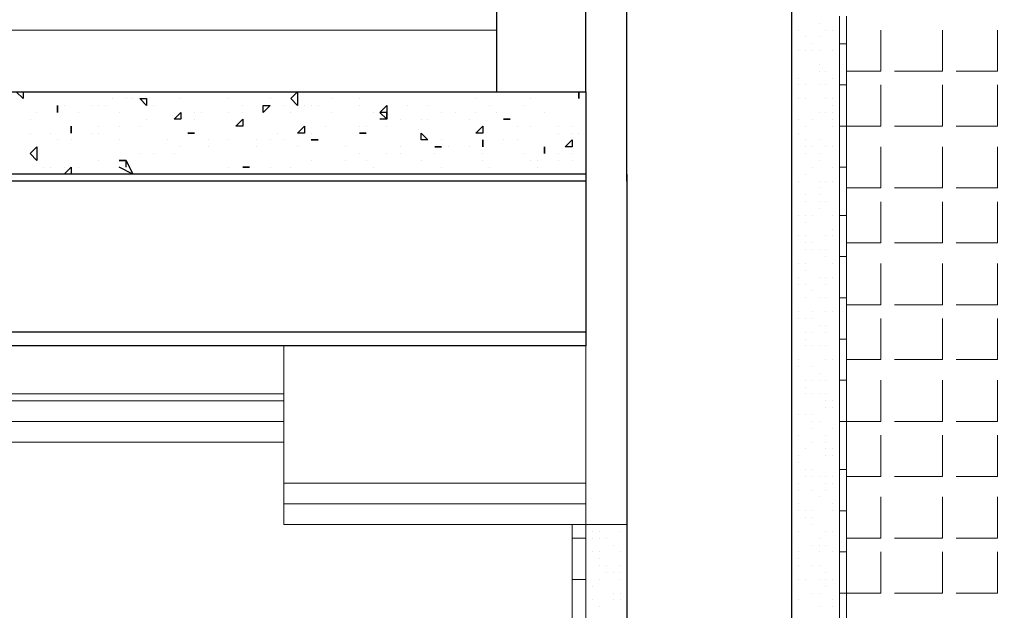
# Model space of a CAD drawing. Header units: metres. Extents: x 5.7 to 89.8, y 4 to 63.5.
# Tile 302 of 475: x 43.4 to 44.8, y 34.4 to 35.2. Entities that reach past the tile are written whole.
import ezdxf

# ---------------------------------------------------------------- set-up
doc = ezdxf.new("R2010")
doc.units = ezdxf.units.M
doc.header["$MEASUREMENT"] = 0
for name, color, linetype in [('PDF17_beam-A', 7, 'Continuous'), ('PDF17_hatch', 7, 'Continuous'), ('PDF17_hatch-borshi', 7, 'Continuous'), ('PDF17_hatch-plan', 7, 'Continuous'), ('PDF17_kaff', 7, 'Continuous'), ('PDF17_Layer1', 7, 'Continuous'), ('PDF17_wall', 7, 'Continuous')]:
    doc.layers.add(name, color=color, linetype=linetype)

msp = doc.modelspace()

# ---------------------------------------------------------------- linework, layer by layer
at = {"layer": 'PDF17_beam-A', "lineweight": 25}
for points in [[(44.2297, 35.0158), (44.2297, 34.7751), (39.4044, 34.7751)], [(44.2297, 35.0062), (39.4044, 35.0062)], [(44.2297, 34.7943), (39.4044, 34.7943)]]:
    msp.add_lwpolyline(points, dxfattribs=at)
at = {"layer": 'PDF17_hatch', "lineweight": 25}
for points in [[(43.4399, 35.1314), (43.4399, 35.1218), (43.4303, 35.1314)], [(43.6133, 35.1218), (43.6133, 35.1121), (43.6037, 35.1218)], [(43.8252, 35.1121), (43.8155, 35.1218), (43.8252, 35.1314)], [(44.22, 35.1314), (44.22, 35.1218)], [(43.4881, 35.1121), (43.4881, 35.1025)], [(43.7866, 35.1121), (43.777, 35.1025), (43.777, 35.1121)], [(43.6614, 35.1025), (43.6614, 35.0929), (43.6518, 35.0929)], [(43.7481, 35.0929), (43.7481, 35.0833), (43.7385, 35.0833)], [(44.1237, 35.0929), (44.1141, 35.0929)], [(43.5073, 35.0833), (43.5073, 35.0736)], [(43.8348, 35.0833), (43.8348, 35.0736), (43.8252, 35.0736)], [(44.0852, 35.0736), (44.0756, 35.0736), (44.0852, 35.0833)], [(43.6807, 35.0736), (43.6711, 35.0736)], [(43.8541, 35.064), (43.8444, 35.064)], [(43.9215, 35.0736), (43.9119, 35.0736)], [(43.9985, 35.0736), (44.0082, 35.064), (43.9985, 35.064)], [(44.0852, 35.064), (44.0852, 35.0544)], [(44.2104, 35.0544), (44.2008, 35.0544), (44.2104, 35.064)], [(43.4592, 35.0351), (43.4496, 35.0447), (43.4592, 35.0544)], [(44.0274, 35.0544), (44.0178, 35.0544)], [(44.1719, 35.0544), (44.1719, 35.0447)], [(43.5073, 35.0255), (43.5073, 35.0158), (43.4977, 35.0158)], [(43.5844, 35.0351), (43.5748, 35.0351)], [(43.7578, 35.0255), (43.7481, 35.0255)]]:
    msp.add_lwpolyline(points, close=True, dxfattribs=at)
for points in [[(43.4688, 35.1314), (43.4688, 35.1314)], [(43.5362, 35.1314), (43.5362, 35.1314)], [(43.5651, 35.1218), (43.5651, 35.1218)], [(43.5844, 35.1218), (43.5844, 35.1218)], [(43.594, 35.1218), (43.594, 35.1218)], [(43.6037, 35.1218), (43.6037, 35.1218)], [(43.6133, 35.1218), (43.6133, 35.1218)], [(43.6518, 35.1314), (43.6518, 35.1314)], [(43.6614, 35.1218), (43.6614, 35.1218)], [(43.6711, 35.1314), (43.6711, 35.1314)], [(43.7289, 35.1218), (43.7289, 35.1218)], [(43.7866, 35.1218), (43.7866, 35.1218)], [(43.8155, 35.1314), (43.8155, 35.1314)], [(43.8733, 35.1218), (43.8733, 35.1218)], [(43.9119, 35.1218), (43.9119, 35.1218)], [(43.9504, 35.1314), (43.9504, 35.1314)], [(43.9696, 35.1314), (43.9696, 35.1314)], [(43.9793, 35.1314), (43.9793, 35.1314)], [(44.0756, 35.1218), (44.0756, 35.1218)], [(44.143, 35.1314), (44.143, 35.1314)], [(44.1526, 35.1218), (44.1526, 35.1218)], [(44.2104, 35.1314), (44.2104, 35.1314)], [(44.22, 35.1314), (44.22, 35.1314)], [(44.22, 35.1218), (44.22, 35.1218)], [(43.4881, 35.1121), (43.4881, 35.1121)], [(43.4977, 35.1121), (43.4977, 35.1121)], [(43.5362, 35.1121), (43.5362, 35.1121)], [(43.5459, 35.1121), (43.5459, 35.1121)], [(43.5555, 35.1121), (43.5555, 35.1121)], [(43.6229, 35.1121), (43.6229, 35.1121)], [(43.7481, 35.1121), (43.7481, 35.1121)], [(43.7866, 35.1121), (43.7866, 35.1121)], [(43.8059, 35.1121), (43.8059, 35.1121)], [(43.8348, 35.1121), (43.8348, 35.1121)], [(43.8444, 35.1121), (43.8444, 35.1121)], [(43.8541, 35.1121), (43.8541, 35.1121)], [(43.9119, 35.1121), (43.9119, 35.1121)], [(43.9407, 35.1025), (43.9504, 35.0929), (43.9504, 35.1025), (43.9407, 35.1025), (43.9504, 35.1121), (43.9504, 35.0929), (43.9407, 35.0929)], [(43.9793, 35.1121), (43.9793, 35.1121)], [(44.0082, 35.1121), (44.0082, 35.1121)], [(44.0948, 35.1121), (44.0948, 35.1121)], [(44.143, 35.1121), (44.143, 35.1121)], [(43.4496, 35.0929), (43.4496, 35.0929)], [(43.4592, 35.1025), (43.4592, 35.1025)], [(43.4881, 35.1025), (43.4881, 35.1025)], [(43.517, 35.1025), (43.517, 35.1025)], [(43.5748, 35.1025), (43.5748, 35.1025)], [(43.5748, 35.1025), (43.5748, 35.1025)], [(43.5748, 35.1025), (43.5748, 35.1025)], [(43.6133, 35.0929), (43.6133, 35.0929)], [(43.6518, 35.0929), (43.6518, 35.0929)], [(43.6614, 35.0929), (43.6614, 35.0929)], [(43.6807, 35.1025), (43.6807, 35.1025)], [(43.6807, 35.0929), (43.6807, 35.0929)], [(43.6903, 35.1025), (43.6903, 35.1025)], [(43.7289, 35.1025), (43.7289, 35.1025)], [(43.7289, 35.1025), (43.7289, 35.1025)], [(43.7481, 35.1025), (43.7481, 35.1025)], [(43.8155, 35.1025), (43.8155, 35.1025)], [(43.8733, 35.1025), (43.8733, 35.1025)], [(43.9311, 35.1025), (43.9311, 35.1025)], [(43.9407, 35.0929), (43.9407, 35.0929)], [(43.9696, 35.0929), (43.9696, 35.0929)], [(43.9985, 35.0929), (43.9985, 35.0929)], [(44.0082, 35.0929), (44.0082, 35.0929)], [(44.0274, 35.1025), (44.0274, 35.1025)], [(44.0467, 35.1025), (44.0467, 35.1025)], [(44.066, 35.0929), (44.066, 35.0929)], [(44.0756, 35.1025), (44.0756, 35.1025)], [(44.1045, 35.1025), (44.1045, 35.1025)], [(44.1045, 35.1025), (44.1045, 35.1025)], [(44.1237, 35.0929), (44.1237, 35.0929)], [(44.1719, 35.1025), (44.1719, 35.1025)], [(43.5073, 35.0833), (43.5073, 35.0833)], [(43.5459, 35.0833), (43.5459, 35.0833)], [(43.5748, 35.0833), (43.5748, 35.0833)], [(43.6037, 35.0833), (43.6037, 35.0833)], [(43.8637, 35.0833), (43.8637, 35.0833)], [(43.9119, 35.0833), (43.9119, 35.0833)], [(43.9215, 35.0833), (43.9215, 35.0833)], [(43.9504, 35.0833), (43.9504, 35.0833)], [(44.1334, 35.0833), (44.1334, 35.0833)], [(44.1526, 35.0833), (44.1526, 35.0833)], [(44.1912, 35.0833), (44.1912, 35.0833)], [(44.2104, 35.0833), (44.2104, 35.0833)], [(43.4496, 35.0736), (43.4496, 35.0736)], [(43.4784, 35.0736), (43.4784, 35.0736)], [(43.4881, 35.064), (43.4881, 35.064)], [(43.5073, 35.0736), (43.5073, 35.0736)], [(43.5073, 35.064), (43.5073, 35.064)], [(43.5362, 35.0736), (43.5362, 35.0736)], [(43.5459, 35.0736), (43.5459, 35.0736)], [(43.5748, 35.064), (43.5748, 35.064)], [(43.6422, 35.064), (43.6422, 35.064)], [(43.6807, 35.0736), (43.6807, 35.0736)], [(43.7, 35.064), (43.7, 35.064)], [(43.7289, 35.064), (43.7289, 35.064)], [(43.7289, 35.064), (43.7289, 35.064)], [(43.7674, 35.064), (43.7674, 35.064)], [(43.7866, 35.064), (43.7866, 35.064)], [(43.7963, 35.0736), (43.7963, 35.0736)], [(43.8059, 35.064), (43.8059, 35.064)], [(43.8444, 35.0736), (43.8444, 35.0736)], [(43.8444, 35.0736), (43.8444, 35.0736)], [(43.8541, 35.064), (43.8541, 35.064)], [(43.9215, 35.0736), (43.9215, 35.0736)], [(44.0274, 35.064), (44.0274, 35.064)], [(44.0852, 35.0736), (44.0852, 35.0736)], [(44.1141, 35.064), (44.1141, 35.064)], [(44.1334, 35.064), (44.1334, 35.064)], [(44.1912, 35.0736), (44.1912, 35.0736)], [(44.2104, 35.0736), (44.2104, 35.0736)], [(44.22, 35.0736), (44.22, 35.0736)], [(43.6614, 35.0544), (43.6614, 35.0544)], [(43.6614, 35.0544), (43.6614, 35.0544)], [(43.7, 35.0544), (43.7, 35.0544)], [(43.7674, 35.0544), (43.7674, 35.0544)], [(43.8252, 35.0544), (43.8252, 35.0544)], [(43.8926, 35.0544), (43.8926, 35.0544)], [(43.9696, 35.0544), (43.9696, 35.0544)], [(44.0178, 35.0544), (44.0178, 35.0544)], [(44.0371, 35.0544), (44.0371, 35.0544)], [(44.066, 35.0544), (44.066, 35.0544)], [(44.066, 35.0544), (44.066, 35.0544)], [(44.0852, 35.0544), (44.0852, 35.0544)], [(43.6037, 35.0447), (43.6037, 35.0447)], [(43.6229, 35.0447), (43.6229, 35.0447)], [(43.6518, 35.0447), (43.6518, 35.0447)], [(43.9119, 35.0447), (43.9119, 35.0447)], [(43.9504, 35.0447), (43.9504, 35.0447)], [(43.9696, 35.0447), (43.9696, 35.0447)], [(44.0178, 35.0447), (44.0178, 35.0447)], [(44.0852, 35.0447), (44.0852, 35.0447)], [(44.143, 35.0447), (44.143, 35.0447)], [(44.1719, 35.0447), (44.1719, 35.0447)], [(44.1912, 35.0447), (44.1912, 35.0447)], [(44.1912, 35.0447), (44.1912, 35.0447)], [(44.1912, 35.0447), (44.1912, 35.0447)], [(44.2104, 35.0447), (44.2104, 35.0447)], [(43.4688, 35.0255), (43.4688, 35.0255)], [(43.4784, 35.0255), (43.4784, 35.0255)], [(43.4977, 35.0255), (43.4977, 35.0255)], [(43.517, 35.0255), (43.517, 35.0255)], [(43.5459, 35.0351), (43.5459, 35.0351)], [(43.5459, 35.0351), (43.5459, 35.0351)], [(43.5844, 35.0255), (43.5844, 35.0351), (43.594, 35.0158), (43.5748, 35.0255)], [(43.5844, 35.0351), (43.5844, 35.0351)], [(43.5844, 35.0351), (43.5844, 35.0351)], [(43.7289, 35.0255), (43.7289, 35.0255)], [(43.7481, 35.0255), (43.7481, 35.0255)], [(43.7866, 35.0255), (43.7866, 35.0255)], [(43.8155, 35.0255), (43.8155, 35.0255)], [(43.8444, 35.0351), (43.8444, 35.0351)], [(43.8926, 35.0351), (43.8926, 35.0351)], [(43.9215, 35.0351), (43.9215, 35.0351)], [(43.9311, 35.0255), (43.9311, 35.0255)], [(43.9985, 35.0351), (43.9985, 35.0351)], [(44.0274, 35.0255), (44.0274, 35.0255)], [(44.0852, 35.0351), (44.0852, 35.0351)], [(44.0948, 35.0255), (44.0948, 35.0255)], [(44.1526, 35.0351), (44.1526, 35.0351)], [(44.1623, 35.0351), (44.1623, 35.0351)], [(44.1623, 35.0255), (44.1623, 35.0255)], [(44.1912, 35.0351), (44.1912, 35.0351)], [(44.2104, 35.0351), (44.2104, 35.0351)], [(43.594, 35.0158), (43.594, 35.0158)], [(43.594, 35.0158), (43.594, 35.0158)], [(43.7674, 35.0158), (43.7674, 35.0158)], [(43.9215, 35.0158), (43.9215, 35.0158)], [(43.9215, 35.0158), (43.9215, 35.0158)], [(44.0852, 35.0158), (44.0852, 35.0158)]]:
    msp.add_lwpolyline(points, dxfattribs=at)
at = {"layer": 'PDF17_hatch-borshi', "lineweight": 18}
for points in [[(44.5282, 35.2181), (44.5282, 35.2181)], [(44.5571, 35.2277), (44.5571, 35.2277)], [(44.5668, 35.2181), (44.5668, 35.2181)], [(44.5764, 35.2181), (44.5764, 35.2181)], [(44.5379, 35.2085), (44.5379, 35.2085)], [(44.5571, 35.2085), (44.5571, 35.2085)], [(44.5282, 35.1892), (44.5282, 35.1892)], [(44.5379, 35.1892), (44.5379, 35.1892)], [(44.5379, 35.1892), (44.5379, 35.1892)], [(44.5475, 35.1988), (44.5475, 35.1988)], [(44.5475, 35.1892), (44.5475, 35.1892)], [(44.5571, 35.1892), (44.5571, 35.1892)], [(44.5764, 35.1892), (44.5764, 35.1892)], [(44.5764, 35.1892), (44.5764, 35.1892)], [(44.5571, 35.1699), (44.5571, 35.1699)], [(44.5571, 35.1699), (44.5571, 35.1699)], [(44.5571, 35.1603), (44.5571, 35.1603)], [(44.5668, 35.1603), (44.5668, 35.1603)], [(44.5668, 35.1603), (44.5668, 35.1603)], [(44.5282, 35.1507), (44.5282, 35.1507)], [(44.5764, 35.1507), (44.5764, 35.1507)], [(44.5764, 35.1507), (44.5764, 35.1507)], [(44.5764, 35.1507), (44.5764, 35.1507)], [(44.5282, 35.141), (44.5282, 35.141)], [(44.5379, 35.141), (44.5379, 35.141)], [(44.5571, 35.141), (44.5571, 35.141)], [(44.5571, 35.141), (44.5571, 35.141)], [(44.5668, 35.141), (44.5668, 35.141)], [(44.5282, 35.1218), (44.5282, 35.1218)], [(44.5379, 35.1218), (44.5379, 35.1218)], [(44.5668, 35.1218), (44.5668, 35.1218)], [(44.5764, 35.1218), (44.5764, 35.1218)], [(44.5764, 35.1121), (44.5764, 35.1121)], [(44.5186, 35.0929), (44.5186, 35.0929)], [(44.5282, 35.0929), (44.5282, 35.0929)], [(44.5475, 35.0929), (44.5475, 35.0929)], [(44.5475, 35.0929), (44.5475, 35.0929)], [(44.5571, 35.1025), (44.5571, 35.1025)], [(44.5571, 35.1025), (44.5571, 35.1025)], [(44.5668, 35.1025), (44.5668, 35.1025)], [(44.5764, 35.1025), (44.5764, 35.1025)], [(44.5764, 35.0929), (44.5764, 35.0929)], [(44.5379, 35.0833), (44.5379, 35.0833)], [(44.5764, 35.0833), (44.5764, 35.0833)], [(44.5282, 35.0736), (44.5282, 35.0736)], [(44.5379, 35.064), (44.5379, 35.064)], [(44.5571, 35.064), (44.5571, 35.064)], [(44.5379, 35.0544), (44.5379, 35.0544)], [(44.5379, 35.0544), (44.5379, 35.0544)], [(44.5475, 35.0544), (44.5475, 35.0544)], [(44.5668, 35.0544), (44.5668, 35.0544)], [(44.5668, 35.0544), (44.5668, 35.0544)], [(44.5764, 35.0544), (44.5764, 35.0544)], [(44.5379, 35.0447), (44.5379, 35.0447)], [(44.5571, 35.0447), (44.5571, 35.0447)], [(44.5475, 35.0255), (44.5475, 35.0255)], [(44.5571, 35.0351), (44.5571, 35.0351)], [(44.5764, 35.0255), (44.5764, 35.0255)], [(44.5379, 35.0158), (44.5379, 35.0158)], [(44.5186, 35.0062), (44.5186, 35.0062)], [(44.5186, 35.0062), (44.5186, 35.0062)], [(44.5282, 35.0062), (44.5282, 35.0062)], [(44.5571, 35.0062), (44.5571, 35.0062)], [(44.5571, 34.9966), (44.5571, 34.9966)], [(44.5668, 35.0062), (44.5668, 35.0062)], [(44.5764, 35.0062), (44.5764, 35.0062)], [(44.5764, 35.0062), (44.5764, 35.0062)], [(44.5379, 34.9869), (44.5379, 34.9869)], [(44.5571, 34.9869), (44.5571, 34.9869)], [(44.5379, 34.9773), (44.5379, 34.9773)], [(44.5571, 34.9773), (44.5571, 34.9773)], [(44.5571, 34.9677), (44.5571, 34.9677)], [(44.5571, 34.9677), (44.5571, 34.9677)], [(44.5668, 34.9773), (44.5668, 34.9773)], [(44.5282, 34.958), (44.5282, 34.958)], [(44.5379, 34.958), (44.5379, 34.958)], [(44.5475, 34.958), (44.5475, 34.958)], [(44.5764, 34.958), (44.5764, 34.958)], [(44.5764, 34.958), (44.5764, 34.958)], [(44.5379, 34.9484), (44.5379, 34.9484)], [(44.5282, 34.9292), (44.5282, 34.9292)], [(44.5379, 34.9292), (44.5379, 34.9292)], [(44.5668, 34.9292), (44.5668, 34.9292)], [(44.5764, 34.9388), (44.5764, 34.9388)], [(44.5764, 34.9292), (44.5764, 34.9292)], [(44.5379, 34.9195), (44.5379, 34.9195)], [(44.5475, 34.9195), (44.5475, 34.9195)], [(44.5379, 34.9099), (44.5379, 34.9099)], [(44.5379, 34.9099), (44.5379, 34.9099)], [(44.5475, 34.9099), (44.5475, 34.9099)], [(44.5571, 34.9099), (44.5571, 34.9099)], [(44.5668, 34.9099), (44.5668, 34.9099)], [(44.5668, 34.9003), (44.5668, 34.9003)], [(44.5282, 34.8906), (44.5282, 34.8906)], [(44.5379, 34.8906), (44.5379, 34.8906)], [(44.5764, 34.8906), (44.5764, 34.8906)], [(44.5186, 34.881), (44.5186, 34.881)], [(44.5282, 34.8714), (44.5282, 34.8714)], [(44.5379, 34.881), (44.5379, 34.881)], [(44.5571, 34.8714), (44.5571, 34.8714)], [(44.5668, 34.8714), (44.5668, 34.8714)], [(44.5668, 34.8714), (44.5668, 34.8714)], [(44.5764, 34.8714), (44.5764, 34.8714)], [(44.5282, 34.8617), (44.5282, 34.8617)], [(44.5379, 34.8617), (44.5379, 34.8617)], [(44.5668, 34.8617), (44.5668, 34.8617)], [(44.5379, 34.8425), (44.5379, 34.8425)], [(44.5475, 34.8521), (44.5475, 34.8521)], [(44.5571, 34.8425), (44.5571, 34.8425)], [(44.5571, 34.8425), (44.5571, 34.8425)], [(44.5668, 34.8425), (44.5668, 34.8425)], [(44.5282, 34.8232), (44.5282, 34.8232)], [(44.5475, 34.8232), (44.5475, 34.8232)], [(44.5668, 34.8232), (44.5668, 34.8232)], [(44.5764, 34.8232), (44.5764, 34.8232)], [(44.5764, 34.8232), (44.5764, 34.8232)], [(44.5764, 34.8232), (44.5764, 34.8232)], [(44.5282, 34.8136), (44.5282, 34.8136)], [(44.5282, 34.8136), (44.5282, 34.8136)], [(44.5379, 34.8136), (44.5379, 34.8136)], [(44.5475, 34.8136), (44.5475, 34.8136)], [(44.5571, 34.8039), (44.5571, 34.8039)], [(44.5668, 34.8039), (44.5668, 34.8039)], [(44.5379, 34.7943), (44.5379, 34.7943)], [(44.5475, 34.7943), (44.5475, 34.7943)], [(44.5668, 34.7943), (44.5668, 34.7943)], [(44.5379, 34.7847), (44.5379, 34.7847)], [(44.5379, 34.7751), (44.5379, 34.7751)], [(44.5475, 34.7751), (44.5475, 34.7751)], [(44.5475, 34.7751), (44.5475, 34.7751)], [(44.5571, 34.7751), (44.5571, 34.7751)], [(44.5668, 34.7751), (44.5668, 34.7751)], [(44.5282, 34.7558), (44.5282, 34.7558)], [(44.5282, 34.7462), (44.5282, 34.7462)], [(44.5475, 34.7462), (44.5475, 34.7462)], [(44.5668, 34.7558), (44.5668, 34.7558)], [(44.5764, 34.7558), (44.5764, 34.7558)], [(44.5764, 34.7558), (44.5764, 34.7558)], [(44.586, 34.7558), (44.586, 34.7558)], [(44.5571, 34.7365), (44.5571, 34.7365)], [(44.586, 34.7365), (44.586, 34.7365)], [(44.5379, 34.7269), (44.5379, 34.7269)], [(44.5475, 34.7269), (44.5475, 34.7269)], [(44.5571, 34.7269), (44.5571, 34.7269)], [(44.5668, 34.7269), (44.5668, 34.7269)], [(44.5668, 34.7269), (44.5668, 34.7269)], [(44.5379, 34.7173), (44.5379, 34.7173)], [(44.5379, 34.7076), (44.5379, 34.7076)], [(44.5475, 34.7076), (44.5475, 34.7076)], [(44.5571, 34.7076), (44.5571, 34.7076)], [(44.5668, 34.7076), (44.5668, 34.7076)], [(44.5668, 34.698), (44.5668, 34.698)], [(44.5764, 34.698), (44.5764, 34.698)], [(44.5186, 34.6884), (44.5186, 34.6884)], [(44.5282, 34.6787), (44.5282, 34.6787)], [(44.5282, 34.6787), (44.5282, 34.6787)], [(44.5379, 34.6787), (44.5379, 34.6787)], [(44.5475, 34.6787), (44.5475, 34.6787)], [(44.5668, 34.6884), (44.5668, 34.6884)], [(44.5764, 34.6884), (44.5764, 34.6884)], [(44.5475, 34.6691), (44.5475, 34.6691)], [(44.5475, 34.6691), (44.5475, 34.6691)], [(44.5571, 34.6691), (44.5571, 34.6691)], [(44.5282, 34.6498), (44.5282, 34.6498)], [(44.5282, 34.6498), (44.5282, 34.6498)], [(44.5475, 34.6595), (44.5475, 34.6595)], [(44.5668, 34.6498), (44.5668, 34.6498)], [(44.5764, 34.6595), (44.5764, 34.6595)], [(44.5475, 34.6402), (44.5475, 34.6402)], [(44.5475, 34.6402), (44.5475, 34.6402)], [(44.5668, 34.6402), (44.5668, 34.6402)], [(44.5379, 34.6306), (44.5379, 34.6306)], [(44.5668, 34.6306), (44.5668, 34.6306)], [(44.5764, 34.6306), (44.5764, 34.6306)], [(44.5282, 34.621), (44.5282, 34.621)], [(44.5282, 34.6113), (44.5282, 34.6113)], [(44.5668, 34.621), (44.5668, 34.621)], [(44.5764, 34.621), (44.5764, 34.621)], [(44.5379, 34.6017), (44.5379, 34.6017)], [(44.5475, 34.6017), (44.5475, 34.6017)], [(44.5282, 34.5824), (44.5282, 34.5824)], [(44.5379, 34.5921), (44.5379, 34.5921)], [(44.5475, 34.5921), (44.5475, 34.5921)], [(44.5571, 34.5921), (44.5571, 34.5921)], [(44.5668, 34.5921), (44.5668, 34.5921)], [(44.5668, 34.5824), (44.5668, 34.5824)], [(44.5764, 34.5921), (44.5764, 34.5921)], [(44.5764, 34.5824), (44.5764, 34.5824)], [(44.5282, 34.5728), (44.5282, 34.5728)], [(44.5475, 34.5728), (44.5475, 34.5728)], [(44.5668, 34.5728), (44.5668, 34.5728)], [(44.5282, 34.5535), (44.5282, 34.5535)], [(44.5571, 34.5632), (44.5571, 34.5632)], [(44.5764, 34.5535), (44.5764, 34.5535)], [(44.5282, 34.5439), (44.5282, 34.5439)], [(44.5282, 34.5439), (44.5282, 34.5439)], [(44.5379, 34.5439), (44.5379, 34.5439)], [(44.5475, 34.5439), (44.5475, 34.5439)], [(44.5764, 34.5439), (44.5764, 34.5439)], [(44.5379, 34.5343), (44.5379, 34.5343)], [(44.5475, 34.5343), (44.5475, 34.5343)], [(44.5475, 34.5343), (44.5475, 34.5343)], [(44.5475, 34.5343), (44.5475, 34.5343)], [(44.5475, 34.5246), (44.5475, 34.5246)], [(44.2393, 34.515), (44.2393, 34.515)], [(44.2489, 34.515), (44.2489, 34.515)], [(44.2778, 34.515), (44.2778, 34.515)], [(44.5282, 34.515), (44.5282, 34.515)], [(44.5668, 34.515), (44.5668, 34.515)], [(44.5668, 34.515), (44.5668, 34.515)], [(44.5764, 34.515), (44.5764, 34.515)], [(44.2393, 34.5054), (44.2393, 34.5054)], [(44.2489, 34.5054), (44.2489, 34.5054)], [(44.2586, 34.5054), (44.2586, 34.5054)], [(44.5571, 34.5054), (44.5571, 34.5054)], [(44.2297, 34.4957), (44.2297, 34.4957)], [(44.2393, 34.4861), (44.2393, 34.4861)], [(44.2489, 34.4861), (44.2489, 34.4861)], [(44.2682, 34.4957), (44.2682, 34.4957)], [(44.2682, 34.4957), (44.2682, 34.4957)], [(44.2778, 34.4861), (44.2778, 34.4861)], [(44.5282, 34.4861), (44.5282, 34.4861)], [(44.5282, 34.4861), (44.5282, 34.4861)], [(44.5475, 34.4957), (44.5475, 34.4957)], [(44.5475, 34.4957), (44.5475, 34.4957)], [(44.5571, 34.4957), (44.5571, 34.4957)], [(44.5571, 34.4861), (44.5571, 34.4861)], [(44.5668, 34.4957), (44.5668, 34.4957)], [(44.5764, 34.4861), (44.5764, 34.4861)], [(44.2489, 34.4765), (44.2489, 34.4765)], [(44.5282, 34.4765), (44.5282, 34.4765)], [(44.2297, 34.4572), (44.2297, 34.4572)], [(44.2297, 34.4572), (44.2297, 34.4572)], [(44.2489, 34.4669), (44.2489, 34.4669)], [(44.2586, 34.4669), (44.2586, 34.4669)], [(44.2586, 34.4572), (44.2586, 34.4572)], [(44.2682, 34.4572), (44.2682, 34.4572)], [(44.2778, 34.4669), (44.2778, 34.4669)], [(44.2778, 34.4572), (44.2778, 34.4572)], [(44.5282, 34.4669), (44.5282, 34.4669)], [(44.5475, 34.4669), (44.5475, 34.4669)], [(44.5571, 34.4669), (44.5571, 34.4669)], [(44.5668, 34.4572), (44.5668, 34.4572)], [(44.2297, 34.4476), (44.2297, 34.4476)], [(44.2489, 34.4476), (44.2489, 34.4476)], [(44.2778, 34.4476), (44.2778, 34.4476)], [(44.5282, 34.4476), (44.5282, 34.4476)], [(44.5379, 34.4476), (44.5379, 34.4476)], [(44.5571, 34.4476), (44.5571, 34.4476)], [(44.5668, 34.4476), (44.5668, 34.4476)], [(44.5668, 34.4476), (44.5668, 34.4476)], [(44.5764, 34.4476), (44.5764, 34.4476)], [(44.2297, 34.438), (44.2297, 34.438)], [(44.2297, 34.4283), (44.2297, 34.4283)], [(44.2393, 34.438), (44.2393, 34.438)], [(44.2682, 34.4283), (44.2682, 34.4283)], [(44.2778, 34.4283), (44.2778, 34.4283)], [(44.5475, 34.4283), (44.5475, 34.4283)], [(44.5571, 34.4283), (44.5571, 34.4283)], [(44.5668, 34.438), (44.5668, 34.438)], [(44.2393, 34.4187), (44.2393, 34.4187)], [(44.2682, 34.4187), (44.2682, 34.4187)], [(44.2778, 34.4187), (44.2778, 34.4187)], [(44.5282, 34.4187), (44.5282, 34.4187)], [(44.5282, 34.4187), (44.5282, 34.4187)], [(44.5764, 34.4187), (44.5764, 34.4187)], [(44.2297, 34.4091), (44.2297, 34.4091)], [(44.2489, 34.4091), (44.2489, 34.4091)], [(44.2489, 34.4091), (44.2489, 34.4091)], [(44.5571, 34.4091), (44.5571, 34.4091)], [(44.5764, 34.4091), (44.5764, 34.4091)]]:
    msp.add_lwpolyline(points, dxfattribs=at)
at = {"layer": 'PDF17_hatch-plan', "lineweight": 18}
for points in [[(44.5957, 35.1603), (44.6438, 35.1603), (44.6438, 35.2181)], [(44.6631, 35.1603), (44.7305, 35.1603), (44.7305, 35.2181)], [(44.7498, 35.1603), (44.8076, 35.1603), (44.8076, 35.2181)], [(44.5957, 35.0833), (44.6438, 35.0833), (44.6438, 35.141)], [(44.6631, 35.0833), (44.7305, 35.0833), (44.7305, 35.141)], [(44.7498, 35.0833), (44.8076, 35.0833), (44.8076, 35.141)], [(44.5957, 34.9966), (44.6438, 34.9966), (44.6438, 35.0544)], [(44.6631, 34.9966), (44.7305, 34.9966), (44.7305, 35.0544)], [(44.7498, 34.9966), (44.8076, 34.9966), (44.8076, 35.0544)], [(44.5957, 34.9195), (44.6438, 34.9195), (44.6438, 34.9773)], [(44.6631, 34.9195), (44.7305, 34.9195), (44.7305, 34.9773)], [(44.7498, 34.9195), (44.8076, 34.9195), (44.8076, 34.9773)], [(44.5957, 34.8328), (44.6438, 34.8328), (44.6438, 34.8906)], [(44.6631, 34.8328), (44.7305, 34.8328), (44.7305, 34.8906)], [(44.7498, 34.8328), (44.8076, 34.8328), (44.8076, 34.8906)], [(44.5957, 34.7558), (44.6438, 34.7558), (44.6438, 34.8136)], [(44.6631, 34.7558), (44.7305, 34.7558), (44.7305, 34.8136)], [(44.7498, 34.7558), (44.8076, 34.7558), (44.8076, 34.8136)], [(44.5957, 34.6691), (44.6438, 34.6691), (44.6438, 34.7269)], [(44.6631, 34.6691), (44.7305, 34.6691), (44.7305, 34.7269)], [(44.7498, 34.6691), (44.8076, 34.6691), (44.8076, 34.7269)], [(44.5957, 34.5921), (44.6438, 34.5921), (44.6438, 34.6498)], [(44.6631, 34.5921), (44.7305, 34.5921), (44.7305, 34.6498)], [(44.7498, 34.5921), (44.8076, 34.5921), (44.8076, 34.6498)], [(44.5957, 34.5054), (44.6438, 34.5054), (44.6438, 34.5632)], [(44.6631, 34.5054), (44.7305, 34.5054), (44.7305, 34.5632)], [(44.7498, 34.5054), (44.8076, 34.5054), (44.8076, 34.5632)], [(44.5957, 34.4283), (44.6438, 34.4283), (44.6438, 34.4861)], [(44.6631, 34.4283), (44.7305, 34.4283), (44.7305, 34.4861)], [(44.7498, 34.4283), (44.8076, 34.4283), (44.8076, 34.4861)]]:
    msp.add_lwpolyline(points, dxfattribs=at)
at = {"layer": 'PDF17_kaff', "lineweight": 20}
for points in [[(44.586, 35.2374), (44.586, 31.1537), (44.5957, 31.1537), (44.5957, 35.2374)], [(44.1045, 35.2181), (42.9102, 35.2181)], [(44.5957, 35.1988), (44.586, 35.1988)], [(44.5957, 35.141), (44.586, 35.141)], [(44.5957, 35.0833), (44.586, 35.0833)], [(44.5957, 35.0255), (44.586, 35.0255)], [(44.5957, 34.958), (44.586, 34.958)], [(44.5957, 34.9003), (44.586, 34.9003)], [(44.5957, 34.8425), (44.586, 34.8425)], [(44.2297, 34.7751), (44.2297, 31.1537), (44.2104, 31.1537), (44.2104, 34.5246)], [(44.5957, 34.7847), (44.586, 34.7847)], [(44.5957, 34.7269), (44.586, 34.7269)], [(44.5957, 34.6017), (44.586, 34.6017)], [(44.5957, 34.5439), (44.586, 34.5439)], [(44.2297, 34.5054), (44.2104, 34.5054)], [(44.5957, 34.4861), (44.586, 34.4861)], [(44.2297, 34.4476), (44.2104, 34.4476)], [(44.5957, 34.4283), (44.586, 34.4283)]]:
    msp.add_lwpolyline(points, dxfattribs=at)
at = {"layer": 'PDF17_kaff', "lineweight": 30}
msp.add_lwpolyline([(44.2297, 35.0158), (31.3913, 35.0158), (31.3913, 35.1314), (44.2297, 35.1314)], close=True, dxfattribs=at)
at = {"layer": 'PDF17_kaff', "lineweight": 20}
msp.add_lwpolyline([(44.586, 34.6691), (44.5957, 34.6691)], close=True, dxfattribs=at)
at = {"layer": 'PDF17_Layer1', "lineweight": 18}
for points in [[(43.8059, 34.5246), (43.8059, 34.7751)], [(43.2184, 34.7076), (43.8059, 34.7076)], [(43.2184, 34.698), (43.8059, 34.698)], [(43.8059, 34.6691), (43.2184, 34.6691), (43.8059, 34.6691)], [(43.2184, 34.6402), (43.8059, 34.6402)], [(44.2875, 34.5824), (44.2875, 34.5246), (43.8059, 34.5246), (43.8059, 34.5824)], [(44.2297, 34.5824), (43.8059, 34.5824), (44.2297, 34.5824)], [(44.2297, 34.5535), (43.8059, 34.5535), (44.2297, 34.5535)]]:
    msp.add_lwpolyline(points, dxfattribs=at)
at = {"layer": 'PDF17_wall', "lineweight": 25}
for points in [[(44.2875, 35.0062), (44.2875, 36.865), (55.9316, 39.5136), (67.5853, 36.8458)], [(44.5186, 36.9132), (44.5186, 35.0158), (44.5186, 30.8359)], [(44.2297, 35.1314), (44.2297, 35.7863), (44.1045, 35.7863), (44.1045, 35.1314)], [(44.2875, 35.0158), (44.2875, 30.8359)]]:
    msp.add_lwpolyline(points, dxfattribs=at)

doc.saveas('drawing.dxf')
